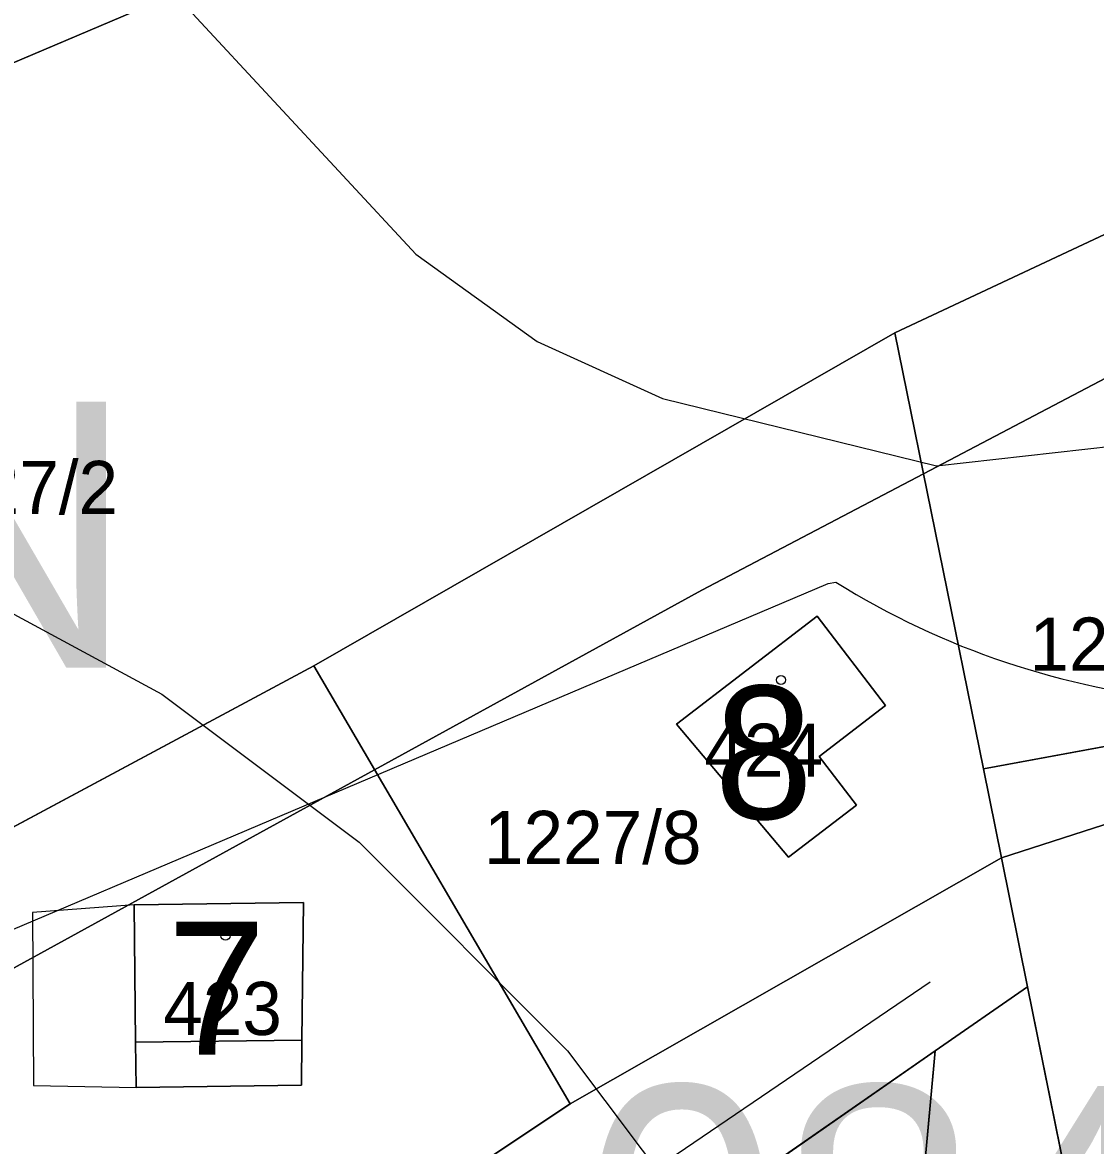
# Model space of a CAD drawing. Extents: x -706130 to -698555, y -971544 to -967260.
# Drawn here: x -704586.19 to -704545.81, y -968742.94 to -968700.7 of the extents above; entities that cross this region are included whole.
import ezdxf

# ---------------------------------------------------------------- set-up
doc = ezdxf.new("R2010")
doc.units = 0
for name, color, linetype in [('_Doplněk budov pro zastavěnost', 7, 'Continuous'), ('BPEJ hranice S', 7, 'Continuous'), ('Kanalizace_Polesí N NEZAPINAT', 7, 'Continuous'), ('KN_Budovy', 7, 'Continuous'), ('KN_Budovy_cisla_domovni', 7, 'Continuous'), ('KN_Hranice_katastrální území', 7, 'Continuous'), ('KN_Hranice_parcel', 7, 'Continuous'), ('KN_Hranice_parcel_vnitrni_kresba', 7, 'Continuous'), ('KN_Parcelni cisla', 7, 'Continuous'), ('KN_Polygon parcely', 7, 'Continuous'), ('KN_POZEMKY_10_LESNI POZEMEK', 7, 'Continuous'), ('KN_POZEMKY_13_ZASTAVENA PLOCHA', 7, 'Continuous'), ('KN_POZEMKY_14_OSTATNI PLOCHA', 7, 'Continuous'), ('KN_POZEMKY_7_TTP', 7, 'Continuous'), ('KN_VYUZITI_23_ostatni plocha_manipulacni plocha', 7, 'Continuous'), ('KN_Značky budov', 7, 'Continuous'), ('OP lesa 30 m', 7, 'Continuous'), ('Plochy lesní všeobecné S', 7, 'Continuous'), ('Plochy rekreace individualni S', 7, 'Continuous'), ('Plochy smíšené nezastavěného území všeobecné S', 7, 'Continuous'), ('Plochy verejnych prostranstvi - komunikace ostatni S', 7, 'Continuous'), ('Regulační bloky v krajině S', 7, 'Continuous'), ('Regulační bloky zastavěné S', 7, 'Continuous'), ('Regulační bloky_číslo S NEZAPINAT', 7, 'Continuous'), ('Regulační kódy v krajině S', 7, 'Continuous'), ('VÝŠKOPIS_vrstevnice hlavní', 7, 'Continuous'), ('VÝŠKOPIS_vrstevnice zesílená', 7, 'Continuous'), ('Zastavene uzemi N', 7, 'Continuous'), ('Zastavene uzemi plochy N', 7, 'Continuous')]:
    doc.layers.add(name, color=color, linetype=linetype)

msp = doc.modelspace()

# ---------------------------------------------------------------- linework, layer by layer
at = {"layer": '_Doplněk budov pro zastavěnost'}
for p, q in [((-704581.99, -968733.88), (-704585.815, -968734.174)), ((-704575.67, -968738.97), (-704581.93, -968739.05)), ((-704581.93, -968739.05), (-704581.91, -968740.75))]:
    msp.add_line(p, q, dxfattribs=at)
for points in [[(-704581.91, -968740.75), (-704581.93, -968739.05), (-704581.99, -968733.88)], [(-704585.815, -968734.174), (-704585.766, -968740.678), (-704581.91, -968740.75)], [(-704581.91, -968740.75), (-704575.69, -968740.67), (-704575.67, -968738.97)]]:
    msp.add_lwpolyline(points, dxfattribs=at)
at = {"layer": 'BPEJ hranice S'}
for points in [[(-704623.71, -968717.98), (-704612.748, -968713.33), (-704564.27, -968692.77), (-704542.08, -968689.15), (-704541.575, -968690.657), (-704541.1, -968690.577), (-704539.354, -968696.338), (-704526.27, -968697.48), (-704524.02, -968694.65)], [(-704582.77, -968752.81), (-704565.58, -968741.37), (-704549.35, -968732.11), (-704527.806, -968725.173), (-704527.83, -968724.68), (-704528.833, -968705.359), (-704536.611, -968709.445), (-704552.283, -968717.675), (-704560.623, -968722.056), (-704572.938, -968728.812), (-704592.109, -968739.329), (-704592.471, -968739.528), (-704615.073, -968754.716)]]:
    msp.add_lwpolyline(points, dxfattribs=at)
msp.add_lwpolyline([(-704581.04, -968794.95), (-704595, -968779.93), (-704607.53, -968765.8), (-704615.894, -968755.545), (-704615.073, -968754.716), (-704592.471, -968739.528), (-704592.109, -968739.329), (-704572.938, -968728.812), (-704560.623, -968722.056), (-704552.283, -968717.675), (-704536.611, -968709.445), (-704528.833, -968705.359), (-704527.83, -968724.68), (-704527.806, -968725.173), (-704549.35, -968732.11), (-704565.58, -968741.37), (-704582.77, -968752.81), (-704572.94, -968768.25), (-704562.8, -968786.08)], close=True, dxfattribs=at)
at = {"layer": 'Kanalizace_Polesí N NEZAPINAT'}
msp.add_lwpolyline([(-704470.483, -968802.859), (-704514.568, -968788.965), (-704556.947, -968788.132), (-704576.512, -968753.408), (-704552.035, -968736.785)], dxfattribs=at)
at = {"layer": 'KN_Budovy'}
for points in [[(-704557.37, -968732.09), (-704554.81, -968730.13), (-704556.21, -968728.3), (-704553.71, -968726.39), (-704556.28, -968723.03), (-704561.58, -968727.09)], [(-704575.61, -968733.8), (-704581.99, -968733.88), (-704581.93, -968739.05), (-704575.67, -968738.97)]]:
    msp.add_lwpolyline(points, close=True, dxfattribs=at)
at = {"layer": 'KN_Hranice_katastrální území'}
for points in [[(-704465.18, -968666.56), (-704484.45, -968665.15), (-704523.32, -968686.09), (-704542.08, -968689.15), (-704564.27, -968692.77), (-704623.71, -968717.98), (-704655.11, -968736.58), (-704676.09, -968714.47), (-704713.07, -968667.43)], [(-704713.07, -968667.43), (-704676.09, -968714.47), (-704655.11, -968736.58), (-704623.71, -968717.98), (-704564.27, -968692.77), (-704542.08, -968689.15), (-704523.32, -968686.09), (-704484.45, -968665.15), (-704465.18, -968666.56)]]:
    msp.add_lwpolyline(points, dxfattribs=at)
at = {"layer": 'KN_Hranice_parcel'}
for p, q in [((-704553.36, -968712.37), (-704529.06, -968700.98)), ((-704575.23, -968724.9), (-704553.36, -968712.37)), ((-704550.03, -968728.77), (-704553.36, -968712.37)), ((-704550.03, -968728.77), (-704527.83, -968724.68)), ((-704594.83, -968735.4), (-704575.23, -968724.9)), ((-704565.58, -968741.37), (-704575.23, -968724.9)), ((-704549.35, -968732.11), (-704550.03, -968728.77)), ((-704565.58, -968741.37), (-704549.35, -968732.11)), ((-704549.35, -968732.11), (-704548.37, -968736.97)), ((-704548.37, -968736.97), (-704551.85, -968739.38)), ((-704554.22, -968765.28), (-704551.85, -968739.38)), ((-704582.77, -968752.81), (-704565.58, -968741.37))]:
    msp.add_line(p, q, dxfattribs=at)
for points in [[(-704542.08, -968689.15), (-704564.27, -968692.77), (-704623.71, -968717.98), (-704655.11, -968736.58)], [(-704542.08, -968689.15), (-704564.27, -968692.77), (-704623.71, -968717.98), (-704655.11, -968736.58)], [(-704561.58, -968727.09), (-704557.37, -968732.09), (-704554.81, -968730.13), (-704556.21, -968728.3), (-704553.71, -968726.39), (-704556.28, -968723.03), (-704561.58, -968727.09)], [(-704581.91, -968740.75), (-704575.69, -968740.67), (-704575.67, -968738.97), (-704575.61, -968733.8), (-704581.99, -968733.88), (-704581.93, -968739.05), (-704581.91, -968740.75)], [(-704548.37, -968736.97), (-704546.31, -968747.12), (-704531.35, -968744.84)], [(-704551.85, -968739.38), (-704563.02, -968747.13), (-704573.26, -968755.52), (-704566.51, -968765.29), (-704556.16, -968786.45)]]:
    msp.add_lwpolyline(points, dxfattribs=at)
at = {"layer": 'KN_Hranice_parcel_vnitrni_kresba'}
msp.add_line((-704581.93, -968739.05), (-704575.67, -968738.97), dxfattribs=at)
at = {"layer": 'KN_Polygon parcely'}
for points in [[(-704814.89, -968543.6), (-704814.12, -968556.31), (-704811.29, -968560.14), (-704736.25, -968566.81), (-704713.48, -968606.7), (-704701.32, -968640.16), (-704693.37, -968655.55), (-704713.07, -968667.43), (-704676.09, -968714.47), (-704655.11, -968736.58), (-704623.71, -968717.98), (-704564.27, -968692.77), (-704542.08, -968689.15), (-704523.32, -968686.09), (-704484.45, -968665.15), (-704465.18, -968666.56)], [(-704563.02, -968747.13), (-704551.85, -968739.38), (-704548.37, -968736.97), (-704549.35, -968732.11), (-704565.58, -968741.37), (-704582.77, -968752.81)]]:
    msp.add_lwpolyline(points, dxfattribs=at)
for points in [[(-704655.11, -968736.58), (-704632.8, -968755.71), (-704630.98, -968756.5), (-704625.08, -968753.32), (-704619.96, -968750.56), (-704594.83, -968735.4), (-704575.23, -968724.9), (-704553.36, -968712.37), (-704529.06, -968700.98), (-704526.27, -968697.48), (-704539.68, -968696.31), (-704542.08, -968689.15), (-704564.27, -968692.77), (-704623.71, -968717.98)], [(-704529.06, -968700.98), (-704553.36, -968712.37), (-704550.03, -968728.77), (-704527.83, -968724.68)], [(-704549.35, -968732.11), (-704550.03, -968728.77), (-704553.36, -968712.37), (-704575.23, -968724.9), (-704565.58, -968741.37)], [(-704561.58, -968727.09), (-704556.28, -968723.03), (-704553.71, -968726.39), (-704556.21, -968728.3), (-704554.81, -968730.13), (-704557.37, -968732.09)], [(-704561.58, -968727.09), (-704557.37, -968732.09), (-704554.81, -968730.13), (-704556.21, -968728.3), (-704553.71, -968726.39), (-704556.28, -968723.03)], [(-704546.31, -968747.12), (-704531.35, -968744.84), (-704526.83, -968744.16), (-704527.83, -968724.68), (-704550.03, -968728.77), (-704549.35, -968732.11), (-704548.37, -968736.97)], [(-704565.58, -968741.37), (-704575.23, -968724.9), (-704594.83, -968735.4), (-704582.77, -968752.81)], [(-704581.91, -968740.75), (-704581.93, -968739.05), (-704581.99, -968733.88), (-704575.61, -968733.8), (-704575.67, -968738.97), (-704575.69, -968740.67)], [(-704581.91, -968740.75), (-704575.69, -968740.67), (-704575.67, -968738.97), (-704575.61, -968733.8), (-704581.99, -968733.88), (-704581.93, -968739.05)], [(-704548.37, -968736.97), (-704551.85, -968739.38), (-704554.22, -968765.28), (-704532.67, -968766.14), (-704531.35, -968744.84), (-704546.31, -968747.12)], [(-704566.51, -968765.29), (-704556.16, -968786.45), (-704554.22, -968765.28), (-704551.85, -968739.38), (-704563.02, -968747.13), (-704573.26, -968755.52)]]:
    msp.add_lwpolyline(points, close=True, dxfattribs=at)
at = {"layer": 'KN_POZEMKY_10_LESNI POZEMEK'}
msp.add_line((-704564.27, -968692.77), (-704623.71, -968717.98), dxfattribs=at)
at = {"layer": 'KN_POZEMKY_13_ZASTAVENA PLOCHA'}
for p, q in [((-704561.58, -968727.09), (-704556.28, -968723.03)), ((-704556.28, -968723.03), (-704553.71, -968726.39)), ((-704553.71, -968726.39), (-704556.21, -968728.3)), ((-704557.37, -968732.09), (-704561.58, -968727.09)), ((-704556.21, -968728.3), (-704554.81, -968730.13)), ((-704554.81, -968730.13), (-704557.37, -968732.09)), ((-704581.99, -968733.88), (-704575.61, -968733.8)), ((-704581.93, -968739.05), (-704581.99, -968733.88)), ((-704575.61, -968733.8), (-704575.67, -968738.97)), ((-704581.91, -968740.75), (-704581.93, -968739.05)), ((-704575.67, -968738.97), (-704575.69, -968740.67)), ((-704575.69, -968740.67), (-704581.91, -968740.75))]:
    msp.add_line(p, q, dxfattribs=at)
at = {"layer": 'KN_POZEMKY_14_OSTATNI PLOCHA'}
for p, q in [((-704553.36, -968712.37), (-704529.06, -968700.98)), ((-704575.23, -968724.9), (-704553.36, -968712.37)), ((-704550.03, -968728.77), (-704553.36, -968712.37)), ((-704553.36, -968712.37), (-704550.03, -968728.77)), ((-704556.28, -968723.03), (-704561.58, -968727.09)), ((-704553.71, -968726.39), (-704556.28, -968723.03)), ((-704527.83, -968724.68), (-704550.03, -968728.77)), ((-704550.03, -968728.77), (-704527.83, -968724.68)), ((-704594.83, -968735.4), (-704575.23, -968724.9)), ((-704565.58, -968741.37), (-704575.23, -968724.9)), ((-704575.23, -968724.9), (-704565.58, -968741.37)), ((-704556.21, -968728.3), (-704553.71, -968726.39)), ((-704561.58, -968727.09), (-704557.37, -968732.09)), ((-704554.81, -968730.13), (-704556.21, -968728.3)), ((-704550.03, -968728.77), (-704549.35, -968732.11)), ((-704549.35, -968732.11), (-704550.03, -968728.77)), ((-704557.37, -968732.09), (-704554.81, -968730.13)), ((-704549.35, -968732.11), (-704565.58, -968741.37)), ((-704548.37, -968736.97), (-704549.35, -968732.11)), ((-704575.61, -968733.8), (-704581.99, -968733.88)), ((-704581.99, -968733.88), (-704581.93, -968739.05)), ((-704575.67, -968738.97), (-704575.61, -968733.8)), ((-704551.85, -968739.38), (-704548.37, -968736.97)), ((-704548.37, -968736.97), (-704546.31, -968747.12)), ((-704546.31, -968747.12), (-704548.37, -968736.97)), ((-704581.93, -968739.05), (-704581.91, -968740.75)), ((-704575.69, -968740.67), (-704575.67, -968738.97)), ((-704563.02, -968747.13), (-704551.85, -968739.38)), ((-704554.22, -968765.28), (-704551.85, -968739.38)), ((-704551.85, -968739.38), (-704554.22, -968765.28)), ((-704581.91, -968740.75), (-704575.69, -968740.67)), ((-704565.58, -968741.37), (-704582.77, -968752.81))]:
    msp.add_line(p, q, dxfattribs=at)
at = {"layer": 'KN_POZEMKY_7_TTP'}
for p, q in [((-704623.71, -968717.98), (-704564.27, -968692.77)), ((-704529.06, -968700.98), (-704553.36, -968712.37)), ((-704553.36, -968712.37), (-704575.23, -968724.9)), ((-704575.23, -968724.9), (-704594.83, -968735.4)), ((-704565.58, -968741.37), (-704549.35, -968732.11)), ((-704549.35, -968732.11), (-704548.37, -968736.97)), ((-704548.37, -968736.97), (-704551.85, -968739.38)), ((-704551.85, -968739.38), (-704563.02, -968747.13)), ((-704582.77, -968752.81), (-704565.58, -968741.37))]:
    msp.add_line(p, q, dxfattribs=at)
at = {"layer": 'KN_VYUZITI_23_ostatni plocha_manipulacni plocha'}
for p, q in [((-704553.36, -968712.37), (-704529.06, -968700.98)), ((-704575.23, -968724.9), (-704553.36, -968712.37)), ((-704550.03, -968728.77), (-704553.36, -968712.37)), ((-704553.36, -968712.37), (-704550.03, -968728.77)), ((-704556.28, -968723.03), (-704561.58, -968727.09)), ((-704553.71, -968726.39), (-704556.28, -968723.03)), ((-704527.83, -968724.68), (-704550.03, -968728.77)), ((-704550.03, -968728.77), (-704527.83, -968724.68)), ((-704594.83, -968735.4), (-704575.23, -968724.9)), ((-704565.58, -968741.37), (-704575.23, -968724.9)), ((-704575.23, -968724.9), (-704565.58, -968741.37)), ((-704556.21, -968728.3), (-704553.71, -968726.39)), ((-704561.58, -968727.09), (-704557.37, -968732.09)), ((-704554.81, -968730.13), (-704556.21, -968728.3)), ((-704550.03, -968728.77), (-704549.35, -968732.11)), ((-704549.35, -968732.11), (-704550.03, -968728.77)), ((-704557.37, -968732.09), (-704554.81, -968730.13)), ((-704549.35, -968732.11), (-704565.58, -968741.37)), ((-704548.37, -968736.97), (-704549.35, -968732.11)), ((-704575.61, -968733.8), (-704581.99, -968733.88)), ((-704581.99, -968733.88), (-704581.93, -968739.05)), ((-704575.67, -968738.97), (-704575.61, -968733.8)), ((-704551.85, -968739.38), (-704548.37, -968736.97)), ((-704548.37, -968736.97), (-704546.31, -968747.12)), ((-704546.31, -968747.12), (-704548.37, -968736.97)), ((-704581.93, -968739.05), (-704581.91, -968740.75)), ((-704575.69, -968740.67), (-704575.67, -968738.97)), ((-704563.02, -968747.13), (-704551.85, -968739.38)), ((-704554.22, -968765.28), (-704551.85, -968739.38)), ((-704551.85, -968739.38), (-704554.22, -968765.28)), ((-704581.91, -968740.75), (-704575.69, -968740.67)), ((-704565.58, -968741.37), (-704582.77, -968752.81))]:
    msp.add_line(p, q, dxfattribs=at)
at = {"layer": 'KN_Značky budov'}
for centre in [(-704557.647, -968725.429), (-704578.547, -968735.039)]:
    msp.add_circle(centre, 0.175, dxfattribs=at)
at = {"layer": 'OP lesa 30 m'}
msp.add_lwpolyline([(-704639.82, -968762.391), (-704610.148, -968744.815), (-704555.878, -968721.798), (-704555.581, -968721.749)], dxfattribs=at)
msp.add_arc((-704539.68, -968696.31), 30, 237.9917, 265.0137, dxfattribs=at)
at = {"layer": 'Plochy lesní všeobecné S'}
msp.add_line((-704623.71, -968717.98), (-704564.27, -968692.77), dxfattribs=at)
at = {"layer": 'Plochy rekreace individualni S'}
for p, q in [((-704529.06, -968700.98), (-704553.36, -968712.37)), ((-704553.36, -968712.37), (-704575.23, -968724.9)), ((-704575.23, -968724.9), (-704594.83, -968735.4)), ((-704565.58, -968741.37), (-704549.35, -968732.11)), ((-704549.35, -968732.11), (-704548.37, -968736.97)), ((-704548.37, -968736.97), (-704551.85, -968739.38)), ((-704582.77, -968752.81), (-704565.58, -968741.37))]:
    msp.add_line(p, q, dxfattribs=at)
msp.add_lwpolyline([(-704551.85, -968739.38), (-704563.02, -968747.13), (-704573.26, -968755.52)], dxfattribs=at)
at = {"layer": 'Plochy smíšené nezastavěného území všeobecné S'}
for p, q in [((-704553.36, -968712.37), (-704529.06, -968700.98)), ((-704575.23, -968724.9), (-704553.36, -968712.37)), ((-704594.83, -968735.4), (-704575.23, -968724.9))]:
    msp.add_line(p, q, dxfattribs=at)
msp.add_lwpolyline([(-704542.08, -968689.15), (-704564.27, -968692.77), (-704623.71, -968717.98), (-704655.11, -968736.58)], dxfattribs=at)
at = {"layer": 'Plochy verejnych prostranstvi - komunikace ostatni S'}
for p, q in [((-704549.35, -968732.11), (-704565.58, -968741.37)), ((-704548.37, -968736.97), (-704549.35, -968732.11)), ((-704551.85, -968739.38), (-704548.37, -968736.97)), ((-704565.58, -968741.37), (-704582.77, -968752.81))]:
    msp.add_line(p, q, dxfattribs=at)
msp.add_lwpolyline([(-704573.26, -968755.52), (-704563.02, -968747.13), (-704551.85, -968739.38)], dxfattribs=at)
at = {"layer": 'Regulační bloky v krajině S'}
for p, q in [((-704623.71, -968717.98), (-704564.27, -968692.77)), ((-704553.36, -968712.37), (-704529.06, -968700.98)), ((-704575.23, -968724.9), (-704553.36, -968712.37)), ((-704594.83, -968735.4), (-704575.23, -968724.9))]:
    msp.add_line(p, q, dxfattribs=at)
msp.add_lwpolyline([(-704542.08, -968689.15), (-704564.27, -968692.77), (-704623.71, -968717.98), (-704655.11, -968736.58)], dxfattribs=at)
at = {"layer": 'Regulační bloky zastavěné S'}
for p, q in [((-704529.06, -968700.98), (-704553.36, -968712.37)), ((-704553.36, -968712.37), (-704575.23, -968724.9)), ((-704575.23, -968724.9), (-704594.83, -968735.4)), ((-704565.58, -968741.37), (-704549.35, -968732.11)), ((-704549.35, -968732.11), (-704548.37, -968736.97)), ((-704548.37, -968736.97), (-704551.85, -968739.38)), ((-704582.77, -968752.81), (-704565.58, -968741.37))]:
    msp.add_line(p, q, dxfattribs=at)
msp.add_lwpolyline([(-704551.85, -968739.38), (-704563.02, -968747.13), (-704573.26, -968755.52)], dxfattribs=at)
at = {"layer": 'VÝŠKOPIS_vrstevnice hlavní'}
msp.add_lwpolyline([(-704617.181, -968678.173), (-704614.47, -968679.458), (-704611.189, -968682.311), (-704608.193, -968686.591), (-704606.195, -968691.727), (-704604.769, -968703.712), (-704603.342, -968708.848), (-704598.776, -968714.84), (-704588.077, -968722.116), (-704580.943, -968725.968), (-704573.524, -968731.532), (-704565.677, -968739.379), (-704554.406, -968754.36), (-704551.695, -968756.928), (-704546.131, -968760.209)], dxfattribs=at)
at = {"layer": 'VÝŠKOPIS_vrstevnice zesílená'}
msp.add_lwpolyline([(-704602.771, -968668.757), (-704592.784, -968683.88), (-704582.369, -968697.577), (-704571.384, -968709.418), (-704566.818, -968712.7), (-704562.11, -968714.84), (-704551.791, -968717.372), (-704542.871, -968716.37), (-704539.564, -968712.761), (-704536.857, -968705.995), (-704534.575, -968695.722), (-704531.294, -968692.726), (-704526.728, -968690.443), (-704513.032, -968688.018), (-704504.186, -968684.451), (-704496.339, -968678.744)], dxfattribs=at)
at = {"layer": 'Zastavene uzemi N'}
msp.add_lwpolyline([(-704468.62, -968687.18), (-704491.59, -968681.92), (-704494.99, -968694.04), (-704506.62, -968694.28), (-704524.02, -968694.65), (-704526.27, -968697.48), (-704529.06, -968700.98), (-704553.36, -968712.37), (-704575.23, -968724.9), (-704594.83, -968735.4), (-704619.96, -968750.56), (-704607.53, -968765.8), (-704595, -968779.93), (-704581.04, -968794.95), (-704574.73, -968800.38), (-704566.59, -968807.71), (-704565.45, -968802.77), (-704540.25, -968826.81), (-704531.59, -968828.95), (-704519.14, -968832.25), (-704499.51, -968833.02), (-704473.57, -968834.05), (-704467.57, -968834.21)], dxfattribs=at)
at = {"layer": 'Zastavene uzemi plochy N'}
msp.add_lwpolyline([(-704468.62, -968687.18), (-704491.59, -968681.92), (-704494.99, -968694.04), (-704506.62, -968694.28), (-704524.02, -968694.65), (-704526.27, -968697.48), (-704529.06, -968700.98), (-704553.36, -968712.37), (-704575.23, -968724.9), (-704594.83, -968735.4), (-704619.96, -968750.56), (-704607.53, -968765.8), (-704595, -968779.93), (-704581.04, -968794.95), (-704574.73, -968800.38), (-704566.59, -968807.71), (-704565.45, -968802.77), (-704540.25, -968826.81), (-704531.59, -968828.95), (-704519.14, -968832.25), (-704499.51, -968833.02), (-704473.57, -968834.05), (-704467.57, -968834.21)], dxfattribs=at)

# ---------------------------------------------------------------- texts
at = {"layer": 'KN_Budovy_cisla_domovni'}
for s, p in [('8', (-704560.155, -968730.649)), ('7', (-704580.742, -968739.514))]:
    msp.add_text(s, height=5, dxfattribs=at).set_placement(p)
at = {"layer": 'KN_Parcelni cisla'}
for s, p in [('1227/2', (-704590.77, -968719.19)), ('1227/9', (-704548.3, -968725.08)), ('424', (-704560.53, -968729.07)), ('1227/8', (-704568.82, -968732.35)), ('423', (-704580.89, -968738.78))]:
    msp.add_text(s, height=2, dxfattribs=at).set_placement(p)
at = {"layer": 'Regulační bloky_číslo S NEZAPINAT'}
msp.add_text('084', height=10, dxfattribs=at).set_placement((-704565.122, -968750.691))
at = {"layer": 'Regulační kódy v krajině S'}
msp.add_text('MN', height=10, dxfattribs=at).set_placement((-704602.745, -968724.962))

doc.saveas('drawing.dxf')
